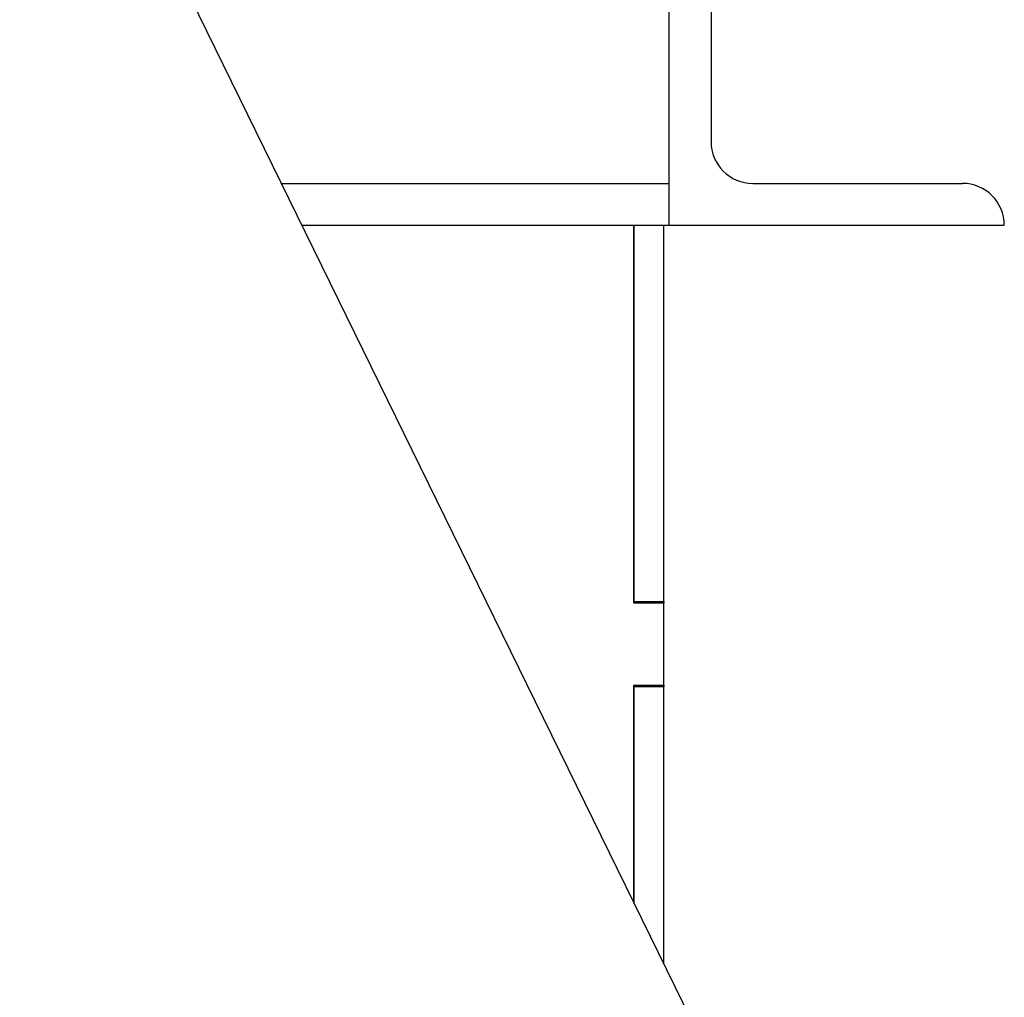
# Model space of a CAD drawing. Header units: inches. Extents: x 24 to 1128, y -69 to 748.
# Tile 576 of 656: x 1025 to 1031, y 346 to 352. Entities that reach past the tile are written whole.
import ezdxf

# ---------------------------------------------------------------- set-up
doc = ezdxf.new("R2010")
doc.units = ezdxf.units.IN
doc.header["$LTSCALE"] = 32
doc.header["$MEASUREMENT"] = 0
doc.layers.add('Visible (ANSI)', color=7, linetype='Continuous', lineweight=30)

msp = doc.modelspace()

# ---------------------------------------------------------------- linework, layer by layer
at = {"layer": 'Visible (ANSI)'}
for p, q in [((1025.03453, 353.98367), (1030.36106, 343.10867)), ((1028.90953, 350.79617), (1028.90953, 352.29617)), ((1029.15953, 352.29617), (1029.15953, 351.04617)), ((1026.59576, 350.79617), (1028.90953, 350.79617)), ((1028.90953, 350.54617), (1028.90953, 350.79617)), ((1029.40953, 350.79617), (1030.65953, 350.79617)), ((1026.71821, 350.54617), (1028.90953, 350.54617)), ((1028.69898, 350.54617), (1028.69898, 348.30117)), ((1028.69898, 348.29117), (1028.69898, 350.54617)), ((1028.87828, 348.30117), (1028.87828, 350.54617)), ((1028.90953, 350.54617), (1030.90953, 350.54617)), ((1028.69898, 348.30117), (1028.87828, 348.30117)), ((1028.87828, 348.29117), (1028.69898, 348.29117)), ((1028.87828, 348.30117), (1028.87828, 348.29117)), ((1028.87828, 347.80117), (1028.87828, 348.29117)), ((1028.69898, 346.50208), (1028.69898, 347.80117)), ((1028.69898, 347.80117), (1028.87828, 347.80117)), ((1028.87828, 347.80117), (1028.87828, 347.79117)), ((1028.69898, 347.79117), (1028.69898, 346.50208)), ((1028.87828, 347.79117), (1028.69898, 347.79117)), ((1028.87828, 346.13601), (1028.87828, 347.79117))]:
    msp.add_line(p, q, dxfattribs=at)
for centre, start, end in [((1029.40953, 351.04617), 180, 270), ((1030.65953, 350.54617), 0, 90)]:
    msp.add_arc(centre, 0.25, start, end, dxfattribs=at)

doc.saveas('drawing.dxf')
